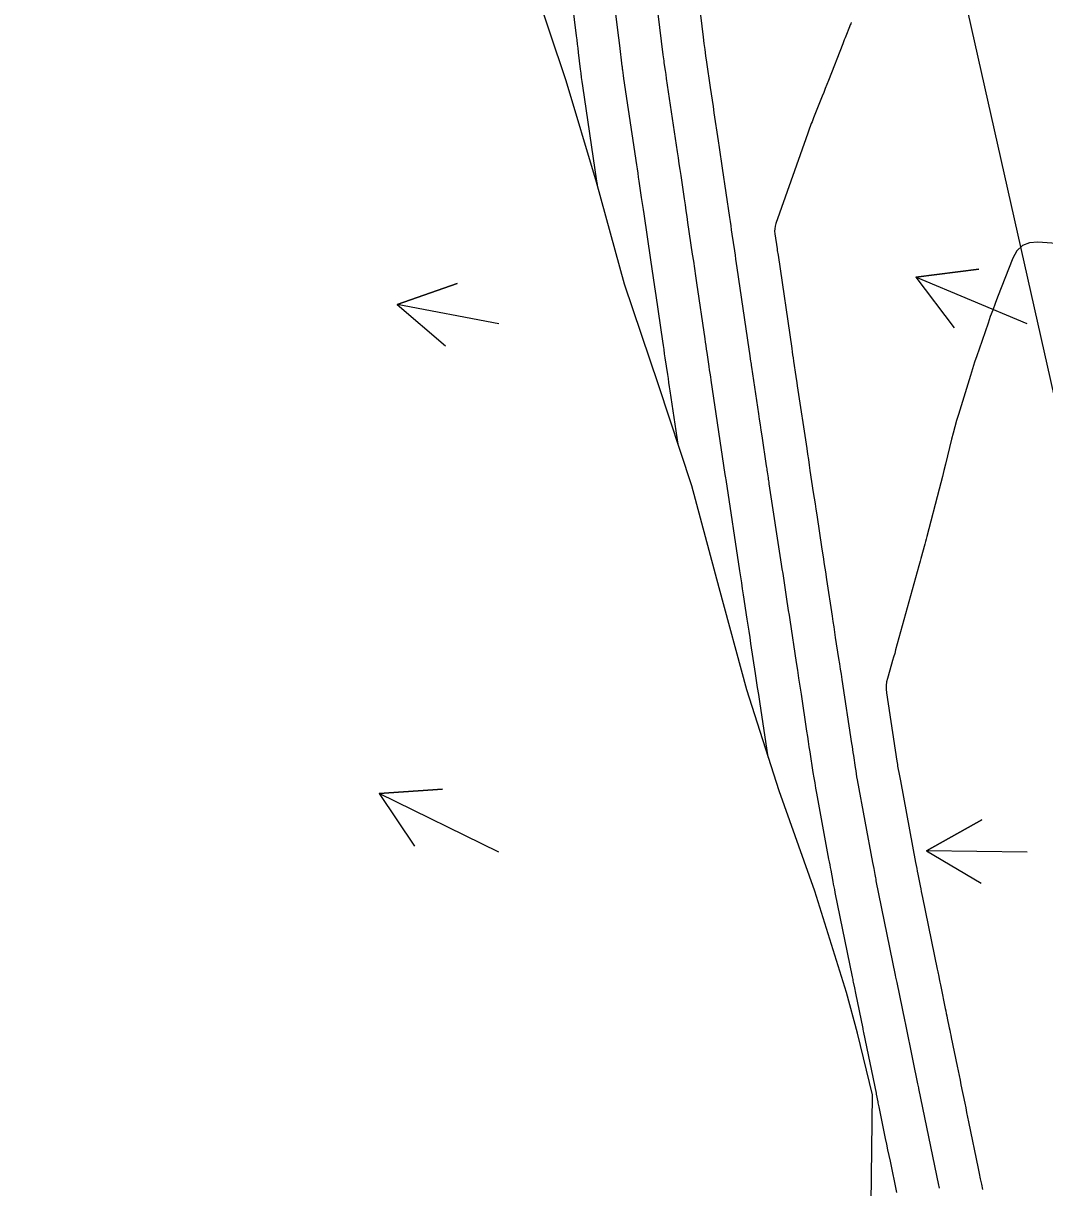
# Model space of a CAD drawing. Extents: x 954385 to 988206, y 1868364 to 1924553.
# Drawn here: x 958062.1 to 958158.8, y 1918237.2 to 1918347.4 of the extents above; entities that cross this region are included whole.
import ezdxf

# ---------------------------------------------------------------- set-up
doc = ezdxf.new("R2010")
doc.units = 0
for name, color, linetype in [('24', 7, 'Continuous'), ('26', 7, 'Continuous'), ('6', 7, 'Continuous'), ('7', 7, 'Continuous'), ('Default', 7, 'Continuous')]:
    doc.layers.add(name, color=color, linetype=linetype)

msp = doc.modelspace()

# ---------------------------------------------------------------- linework, layer by layer
at = {"layer": '24'}
msp.add_lwpolyline([(958142.35, 1918235.67), (958142.48, 1918245.95), (958141.06, 1918251.78), (958140.01, 1918255.64), (958137.03, 1918265.22), (958133.64, 1918274.71), (958130.59, 1918284.27), (958127.97, 1918293.93), (958125.39, 1918303.6), (958122.23, 1918313.14), (958119.01, 1918322.67), (958116.35, 1918332.32), (958113.5, 1918341.93), (958110.29, 1918351.46)], dxfattribs=at)
at = {"layer": '26'}
for points in [[(958157.13, 1918318.93), (958146.58, 1918323.33), (958152.53, 1918324.1), (958146.58, 1918323.33), (958150.22, 1918318.56)], [(958107.13, 1918318.93), (958097.51, 1918320.76), (958103.18, 1918322.74), (958097.51, 1918320.76), (958102.06, 1918316.84)], [(958107.13, 1918268.93), (958095.79, 1918274.47), (958101.78, 1918274.88), (958095.79, 1918274.47), (958099.14, 1918269.49)], [(958157.13, 1918268.93), (958147.59, 1918269.03), (958152.82, 1918271.98), (958147.59, 1918269.03), (958152.75, 1918265.98)]]:
    msp.add_lwpolyline(points, dxfattribs=at)
at = {"layer": '6'}
msp.add_lwpolyline([(958124.08, 1918307.55), (958123.33, 1918312.58), (958123.27, 1918312.97), (958123.22, 1918313.36), (958123.16, 1918313.75), (958123.1, 1918314.14), (958122.87, 1918315.71), (958122.81, 1918316.1), (958122.75, 1918316.49), (958122.7, 1918316.88), (958122.64, 1918317.27), (958122, 1918321.59), (958121.88, 1918322.43), (958121.75, 1918323.28), (958121.63, 1918324.13), (958121.5, 1918324.98), (958120.86, 1918329.35), (958120.8, 1918329.74), (958120.74, 1918330.12), (958120.69, 1918330.51), (958120.63, 1918330.89), (958120.4, 1918332.43), (958120.35, 1918332.82), (958120.29, 1918333.2), (958120.23, 1918333.59), (958120.17, 1918333.97), (958118.96, 1918342.15), (958118.92, 1918342.44), (958118.85, 1918342.93), (958118.83, 1918343.03), (958118.82, 1918343.12), (958118.81, 1918343.22), (958118.8, 1918343.32), (958118.56, 1918345.28), (958118.47, 1918345.99), (958118.39, 1918346.71), (958117.7, 1918352.41)], dxfattribs=at)
at = {"layer": '7'}
for points in [[(958144.77, 1918236.72), (958144.17, 1918239.67), (958144.05, 1918240.21), (958143.94, 1918240.75), (958143.83, 1918241.29), (958143.72, 1918241.83), (958143.11, 1918244.82), (958143.08, 1918244.94), (958143.06, 1918245.06), (958143.03, 1918245.18), (958143.01, 1918245.3), (958142.86, 1918246.02), (958142.85, 1918246.1), (958141.67, 1918251.85), (958141.64, 1918251.97), (958141.6, 1918252.16), (958141.59, 1918252.22), (958140.91, 1918255.57), (958140.8, 1918256.09), (958140.69, 1918256.61), (958140.66, 1918256.74), (958140.64, 1918256.87), (958140.61, 1918257), (958140.58, 1918257.13), (958138.95, 1918265.1), (958138.9, 1918265.37), (958138.85, 1918265.63), (958138.8, 1918265.89), (958138.75, 1918266.15), (958138.56, 1918267.2), (958138.51, 1918267.47), (958138.46, 1918267.73), (958138.41, 1918267.99), (958138.36, 1918268.25), (958137.21, 1918274.49), (958137.12, 1918274.98), (958137.04, 1918275.47), (958136.95, 1918275.96), (958136.88, 1918276.45), (958136.58, 1918278.41), (958136.5, 1918278.9), (958136.43, 1918279.39), (958136.36, 1918279.88), (958136.28, 1918280.38), (958135.75, 1918283.88), (958135.63, 1918284.63), (958135.52, 1918285.38), (958135.41, 1918286.13), (958135.29, 1918286.87), (958134.68, 1918290.9), (958134.61, 1918291.34), (958134.54, 1918291.78), (958134.48, 1918292.22), (958134.41, 1918292.65), (958134.14, 1918294.41), (958134.08, 1918294.85), (958134.01, 1918295.29), (958133.94, 1918295.73), (958133.87, 1918296.17), (958132.71, 1918303.79), (958132.69, 1918303.93), (958132.67, 1918304.07), (958132.65, 1918304.21), (958132.63, 1918304.35), (958132.54, 1918304.92), (958132.52, 1918305.06), (958132.5, 1918305.2), (958132.48, 1918305.34), (958132.46, 1918305.48), (958132.03, 1918308.33), (958131.95, 1918308.85), (958131.88, 1918309.38), (958131.8, 1918309.9), (958131.72, 1918310.42), (958131.06, 1918314.83), (958131.04, 1918314.97), (958131.02, 1918315.11), (958131, 1918315.26), (958130.98, 1918315.4), (958130.87, 1918316.11), (958130.81, 1918316.54), (958129.68, 1918324.24), (958129.62, 1918324.64), (958129.56, 1918325.04), (958129.5, 1918325.43), (958129.44, 1918325.83), (958129.21, 1918327.42), (958129.15, 1918327.81), (958129.09, 1918328.21), (958129.03, 1918328.61), (958128.97, 1918329), (958128.28, 1918333.67), (958128.19, 1918334.31), (958128.09, 1918334.96), (958128, 1918335.6), (958127.9, 1918336.24), (958127.51, 1918338.91), (958127.42, 1918339.51), (958127.33, 1918340.1), (958127.24, 1918340.7), (958127.15, 1918341.3), (958126.8, 1918343.68), (958126.72, 1918344.28), (958126.63, 1918344.88), (958126.56, 1918345.47), (958126.48, 1918346.07), (958125.79, 1918351.79)], [(958113.91, 1918350.61), (958114.44, 1918346.19), (958114.49, 1918345.8), (958114.54, 1918345.4), (958114.59, 1918345.01), (958114.63, 1918344.61), (958114.82, 1918343.04), (958114.87, 1918342.64), (958114.92, 1918342.25), (958114.98, 1918341.85), (958115.03, 1918341.46), (958116.37, 1918332.42), (958116.39, 1918332.31), (958116.42, 1918332.07)], [(958132.62, 1918277.92), (958131.82, 1918283.17), (958131.72, 1918283.84), (958131.61, 1918284.5), (958131.51, 1918285.17), (958131.41, 1918285.83), (958130.98, 1918288.67), (958130.89, 1918289.25), (958130.8, 1918289.82), (958130.72, 1918290.39), (958130.63, 1918290.97), (958130.28, 1918293.26), (958130.19, 1918293.84), (958130.1, 1918294.41), (958130.02, 1918294.99), (958129.93, 1918295.56), (958128.62, 1918304.19), (958128.6, 1918304.31), (958128.6, 1918304.35), (958128.55, 1918304.65), (958127.22, 1918313.58), (958127.17, 1918313.91), (958127.12, 1918314.24), (958127.07, 1918314.57), (958127.02, 1918314.89), (958126.83, 1918316.2), (958126.78, 1918316.53), (958126.73, 1918316.86), (958126.68, 1918317.19), (958126.64, 1918317.51), (958125.86, 1918322.79), (958125.76, 1918323.48), (958125.66, 1918324.16), (958125.56, 1918324.84), (958125.45, 1918325.53), (958125.01, 1918328.52), (958124.93, 1918329.08), (958124.85, 1918329.63), (958124.77, 1918330.19), (958124.68, 1918330.74), (958124.36, 1918332.97), (958124.27, 1918333.52), (958124.19, 1918334.08), (958124.11, 1918334.64), (958124.03, 1918335.19), (958123, 1918342.15), (958122.94, 1918342.52), (958122.89, 1918342.89), (958122.78, 1918343.63), (958122.75, 1918343.81), (958122.73, 1918344), (958122.7, 1918344.18), (958122.68, 1918344.37), (958122.21, 1918348.25)], [(958140.47, 1918347.43), (958140.42, 1918347.33), (958140.37, 1918347.23), (958140.33, 1918347.12), (958140.29, 1918347.02), (958139.95, 1918346.16), (958139.88, 1918345.98), (958139.81, 1918345.8), (958139.74, 1918345.62), (958139.67, 1918345.44), (958138.31, 1918341.95), (958138.16, 1918341.58), (958138.01, 1918341.2), (958137.87, 1918340.83), (958137.72, 1918340.46), (958136.97, 1918338.59), (958136.9, 1918338.41), (958136.83, 1918338.23), (958136.76, 1918338.05), (958136.69, 1918337.87), (958136.42, 1918337.15), (958136.36, 1918336.97), (958136.29, 1918336.79), (958136.23, 1918336.61), (958136.16, 1918336.43), (958133.33, 1918328.41), (958133.26, 1918328.17), (958133.23, 1918327.92), (958133.22, 1918327.68), (958133.24, 1918327.43), (958133.45, 1918326.01), (958133.47, 1918325.86), (958133.54, 1918325.42), (958134.84, 1918316.58), (958134.88, 1918316.28), (958134.92, 1918315.99), (958134.97, 1918315.7), (958135.01, 1918315.4), (958135.23, 1918313.94), (958135.32, 1918313.35), (958135.36, 1918313.06), (958136.25, 1918307.12), (958136.33, 1918306.6), (958136.41, 1918306.07), (958136.48, 1918305.55), (958136.56, 1918305.03), (958136.88, 1918302.95), (958136.96, 1918302.42), (958137.04, 1918301.9), (958137.12, 1918301.38), (958137.2, 1918300.86), (958137.69, 1918297.6), (958137.8, 1918296.88), (958137.91, 1918296.16), (958138.02, 1918295.45), (958138.13, 1918294.73), (958138.66, 1918291.25), (958138.74, 1918290.75), (958138.81, 1918290.25), (958138.89, 1918289.75), (958138.96, 1918289.25), (958139.27, 1918287.25), (958139.35, 1918286.75), (958139.42, 1918286.25), (958139.5, 1918285.75), (958139.57, 1918285.26), (958140.49, 1918279.21), (958140.54, 1918278.92), (958140.58, 1918278.64), (958140.62, 1918278.35), (958140.67, 1918278.06), (958140.84, 1918276.92), (958140.89, 1918276.63), (958140.93, 1918276.34), (958140.98, 1918276.06), (958141.03, 1918275.77), (958142.48, 1918267.94), (958142.54, 1918267.65), (958142.59, 1918267.36), (958142.7, 1918266.79), (958142.72, 1918266.65), (958142.75, 1918266.5), (958142.78, 1918266.36), (958142.81, 1918266.22), (958144.64, 1918257.27), (958144.67, 1918257.1), (958144.73, 1918256.82), (958144.75, 1918256.7), (958144.78, 1918256.59), (958145.54, 1918252.88), (958145.56, 1918252.77), (958146.3, 1918249.18), (958146.75, 1918246.98), (958146.77, 1918246.87), (958146.82, 1918246.62), (958146.84, 1918246.54), (958148.72, 1918237.4), (958148.75, 1918237.26), (958148.78, 1918237.11)], [(958163.39, 1918326.29), (958158.13, 1918326.65), (958157.33, 1918326.59), (958156.66, 1918326.33), (958156.14, 1918325.84), (958155.75, 1918325.13), (958154.32, 1918321.46), (958154.08, 1918320.84), (958153.86, 1918320.23), (958153.63, 1918319.62), (958153.42, 1918319), (958152.56, 1918316.53), (958152.35, 1918315.91), (958152.14, 1918315.29), (958151.94, 1918314.67), (958151.75, 1918314.04), (958150.61, 1918310.35), (958150.44, 1918309.76), (958150.27, 1918309.18), (958150.12, 1918308.59), (958149.97, 1918308), (958149.38, 1918305.64), (958149.24, 1918305.05), (958149.09, 1918304.46), (958148.94, 1918303.87), (958148.78, 1918303.28), (958147.62, 1918298.78), (958147.56, 1918298.55), (958147.49, 1918298.31), (958147.43, 1918298.08), (958147.37, 1918297.85), (958147.12, 1918296.93), (958147.06, 1918296.7), (958147, 1918296.47), (958146.94, 1918296.24), (958146.87, 1918296.01), (958144.67, 1918288.06), (958144.58, 1918287.73), (958144.48, 1918287.39), (958144.38, 1918287.05), (958144.29, 1918286.72), (958143.89, 1918285.37), (958143.81, 1918285.03), (958143.77, 1918284.69), (958143.77, 1918284.35), (958143.8, 1918284), (958144.79, 1918277.53), (958144.81, 1918277.38), (958144.84, 1918277.22), (958144.86, 1918277.07), (958144.89, 1918276.91), (958145, 1918276.29), (958145.03, 1918276.14), (958145.06, 1918275.98), (958145.09, 1918275.83), (958145.12, 1918275.67), (958146.55, 1918267.93), (958146.6, 1918267.65), (958146.66, 1918267.38), (958146.71, 1918267.11), (958146.77, 1918266.83), (958146.99, 1918265.74), (958147.05, 1918265.46), (958147.1, 1918265.19), (958147.16, 1918264.91), (958147.21, 1918264.64), (958148.6, 1918257.85), (958148.63, 1918257.72), (958148.66, 1918257.58), (958148.69, 1918257.44), (958148.71, 1918257.31), (958148.83, 1918256.76), (958148.85, 1918256.62), (958148.88, 1918256.48), (958148.91, 1918256.35), (958148.94, 1918256.21), (958149.37, 1918254.12), (958149.41, 1918253.89), (958149.46, 1918253.66), (958149.51, 1918253.43), (958149.55, 1918253.21), (958149.74, 1918252.3), (958149.79, 1918252.07), (958149.83, 1918251.84), (958149.88, 1918251.61), (958149.93, 1918251.39), (958150.49, 1918248.66), (958150.58, 1918248.22), (958150.67, 1918247.78), (958150.76, 1918247.34), (958150.85, 1918246.91), (958151.21, 1918245.15), (958151.3, 1918244.72), (958151.39, 1918244.28), (958151.48, 1918243.84), (958151.57, 1918243.4), (958152.47, 1918238.99), (958152.58, 1918238.49), (958152.68, 1918237.99), (958152.79, 1918237.48), (958152.9, 1918236.98)]]:
    msp.add_lwpolyline(points, dxfattribs=at)
at = {"layer": 'Default'}
msp.add_line((958200.6, 1918129.72), (957843.86, 1919719.4), dxfattribs=at)

doc.saveas('drawing.dxf')
